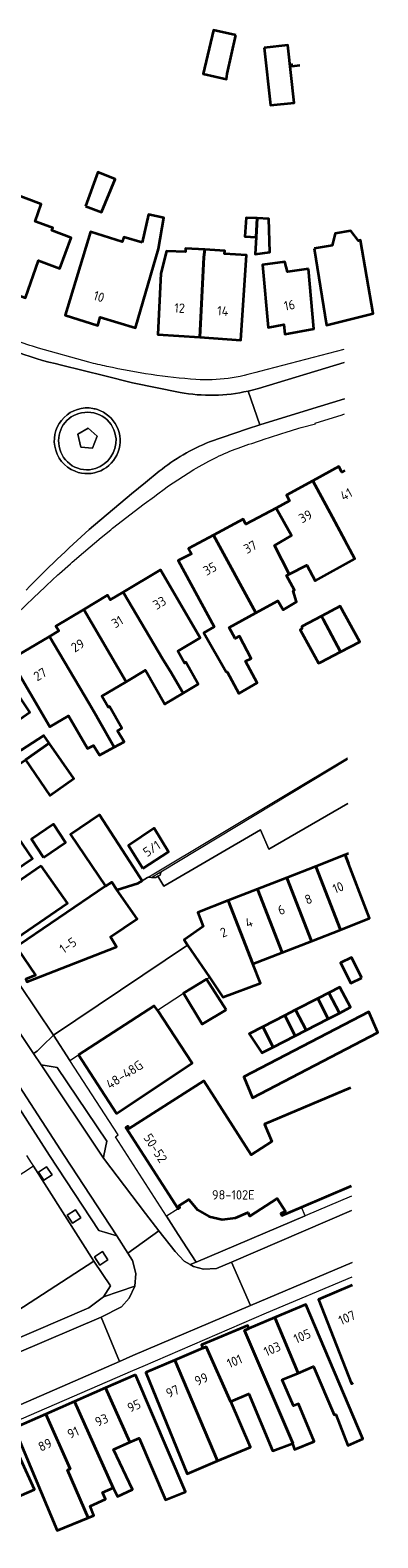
# Model space of a CAD drawing. Extents: x 152761 to 155748, y 459947 to 462743.
# Tile 259 of 262: x 155117 to 155167, y 462445 to 462662. Entities that reach past the tile are written whole.
import ezdxf
from ezdxf.enums import TextEntityAlignment as Align

# ---------------------------------------------------------------- set-up
doc = ezdxf.new("R2010")
doc.units = 0
doc.header["$LTSCALE"] = 0.75
for name, color, linetype, lineweight in [('B-RO-GR-BEPLANTING_CULTUUR_BODEMBEDEKKER-GV', 251, 'CONTINUOUS', 18), ('B-RO-GR-BEPLANTING_CULTUUR_HEESTERS-GV', 251, 'CONTINUOUS', 18), ('B-RO-GR-GROENVOORZIENING-GV', 251, 'CONTINUOUS', 18), ('B-RO-IE-TERREINAFSCHEIDING_KUNSTMATIG_HEKWERK-G', 251, 'IE-TERREINAFSCHEIDING-KUNSTMATIG', 18), ('B-RO-IE-TERREINAFSCHEIDING_KUNSTMATIG_MUUR-G', 251, 'IE-TERREINAFSCHEIDING-KUNSTMATIG-DICHT', 18), ('B-RO-OG-BEBOUWING-GV', 6, 'CONTINUOUS', 35), ('B-RO-OG-BEBOUWING-T18', 1, 'CONTINUOUS', 18), ('B-RO-OG-TERREIN_ONBEGROEID-GV', 251, 'CONTINUOUS', 18), ('B-RO-VH-VERHARDING_ASFALT-GV', 251, 'CONTINUOUS', 18), ('B-RO-VH-VERHARDING_BEDRIJFSVLOERPLAAT-GV', 251, 'CONTINUOUS', 18), ('B-RO-VH-VERHARDING_BETONSTRAATSTEEN-GV', 251, 'CONTINUOUS', 18), ('B-RO-VH-VERHARDING_HALFVERHARDING_GRIND-GV', 251, 'CONTINUOUS', 18), ('B-RO-VH-VERHARDING_STRAATBAKSTEEN-GV', 251, 'CONTINUOUS', 18), ('B-RO-VH-VERHARDING_TEGEL-GV', 251, 'CONTINUOUS', 18)]:
    doc.layers.add(name, color=color, linetype=linetype, lineweight=lineweight)
doc.styles.add('NLCS-ISO-M200-T18', font='NLCS-ISO.ttf', dxfattribs={"height": 0.36})
doc.linetypes.add('IE-TERREINAFSCHEIDING-KUNSTMATIG', pattern='A,4,[82,NLCS.SHX,S=0.75,R=90,X=0,Y=0],4,-2', length=10)
doc.linetypes.add('IE-TERREINAFSCHEIDING-KUNSTMATIG-DICHT', pattern='A,8,-1,[82,NLCS.SHX,S=0.75,R=90,X=0,Y=0],-1', length=10)

msp = doc.modelspace()

# ---------------------------------------------------------------- linework, layer by layer
at = {"layer": 'B-RO-GR-BEPLANTING_CULTUUR_BODEMBEDEKKER-GV', "flags": 128}
msp.add_lwpolyline([(155108.242, 462473.447), (155109.56, 462471.461), (155125.039, 462478.12), (155127.138, 462479.666), (155128.139, 462481.26), (155125.779, 462484.834)], close=True, dxfattribs=at)
at = {"layer": 'B-RO-GR-BEPLANTING_CULTUUR_HEESTERS-GV', "flags": 128}
msp.add_lwpolyline([(155124.937, 462604.577), (155123.466, 462603.734), (155123.899, 462601.855), (155125.574, 462601.718), (155126.257, 462603.446)], close=True, dxfattribs=at)
at = {"layer": 'B-RO-GR-GROENVOORZIENING-GV', "flags": 128}
msp.add_lwpolyline([(155134.808, 462540.422), (155134.047, 462539.967), (155134.667, 462539.967), (155134.971, 462540.149), (155135.269, 462540.328), (155135.378, 462540.766)], close=True, dxfattribs=at)
at = {"layer": 'B-RO-IE-TERREINAFSCHEIDING_KUNSTMATIG_HEKWERK-G', "flags": 128}
msp.add_lwpolyline([(155123.466, 462603.734), (155123.899, 462601.855), (155125.574, 462601.718), (155126.257, 462603.446), (155124.937, 462604.577)], close=True, dxfattribs=at)
msp.add_lwpolyline([(155132.69, 462539.519), (155133.471, 462539.967)], dxfattribs=at)
at = {"layer": 'B-RO-IE-TERREINAFSCHEIDING_KUNSTMATIG_MUUR-G', "flags": 128}
for points in [[(155134.153, 462540.358), (155162.185, 462557.177)], [(155133.471, 462539.967), (155134.153, 462540.358)]]:
    msp.add_lwpolyline(points, dxfattribs=at)
at = {"layer": 'B-RO-OG-BEBOUWING-GV', "flags": 128}
for points in [[(155146.151, 462661.089), (155142.935, 462661.819), (155141.474, 462655.522), (155144.801, 462654.75), (155144.907, 462655.548)], [(155150.224, 462659.271), (155151.116, 462651.026), (155154.508, 462651.392), (155153.618, 462659.637)], [(155124.579, 462636.528), (155126.882, 462635.638), (155128.809, 462640.395), (155126.355, 462641.384)], [(155113.907, 462638.448), (155108.998, 462625.278), (155113.474, 462623.613), (155113.721, 462624.164), (155115.938, 462623.349), (155117.798, 462628.694), (155120.906, 462627.532), (155122.501, 462631.964), (155119.745, 462633.019), (155119.875, 462633.387), (155119.607, 462633.486), (155117.322, 462634.326), (155118.209, 462636.779)], [(155132.69, 462631.29), (155130.05, 462632.057), (155129.818, 462631.367), (155125.275, 462632.811), (155121.634, 462620.85), (155126.338, 462619.37), (155126.682, 462620.572), (155131.738, 462618.995), (155135.065, 462630.393), (155135.832, 462634.829), (155133.631, 462635.318)], [(155149.195, 462634.766), (155147.627, 462634.831), (155147.44, 462632.131), (155149.089, 462632.039)], [(155149.195, 462634.766), (155149.089, 462632.039), (155148.901, 462629.589), (155151.048, 462629.898), (155150.875, 462634.696)], [(155157.372, 462630.402), (155159.173, 462619.414), (155165.862, 462621.093), (155164.063, 462631.631), (155163.763, 462631.53), (155162.657, 462632.974), (155160.41, 462632.565), (155159.968, 462630.864)], [(155141.718, 462630.261), (155138.93, 462630.422), (155138.932, 462629.922), (155136.183, 462630.06), (155135.399, 462626.808), (155134.94, 462618.059), (155140.959, 462617.657), (155141.569, 462629.194)], [(155140.959, 462617.657), (155146.889, 462617.261), (155147.68, 462629.461), (155144.532, 462629.646), (155144.579, 462630.096), (155141.718, 462630.261), (155141.569, 462629.194)], [(155156.586, 462627.5), (155153.589, 462627.087), (155153.183, 462628.485), (155149.986, 462628.071), (155150.779, 462619.078), (155153.026, 462619.487), (155153.182, 462618.089), (155157.327, 462618.857)], [(155153.82, 462583.581), (155156.362, 462584.891), (155157.522, 462582.647), (155163.236, 462585.791), (155160.038, 462591.791), (155157.213, 462597.033), (155153.415, 462594.974), (155153.869, 462594.126), (155151.948, 462593.109), (155154.134, 462589.133), (155151.687, 462587.712)], [(155151.948, 462593.109), (155147.588, 462590.8), (155147.184, 462591.497), (155142.942, 462589.202), (155149.005, 462578.014), (155152.161, 462579.741), (155152.927, 462578.464), (155154.873, 462579.625), (155154.387, 462581.22), (155154.576, 462581.301), (155153.432, 462583.381), (155153.82, 462583.581), (155151.687, 462587.712), (155154.134, 462589.133)], [(155142.942, 462589.202), (155139.359, 462587.264), (155139.762, 462586.516), (155137.868, 462585.559), (155143.021, 462576.043), (155141.548, 462575.152), (155144.763, 462569.556), (155144.898, 462569.556), (155146.6, 462566.421), (155149.222, 462567.961), (155147.547, 462571.069), (155148.37, 462571.494), (155146.683, 462574.691), (155146.061, 462574.367), (155145.205, 462575.936), (155149.005, 462578.014)], [(155129.956, 462581.017), (155135.739, 462571.298), (155136.755, 462569.59), (155138.596, 462566.495), (155140.751, 462567.779), (155138.987, 462570.919), (155138.783, 462570.797), (155137.817, 462572.53), (155141.019, 462574.428), (155135.325, 462584.197)], [(155124.321, 462578.521), (155130.39, 462568.127), (155133.16, 462569.77), (155135.96, 462564.925), (155136.018, 462564.959), (155138.596, 462566.495), (155136.755, 462569.59), (155135.739, 462571.298), (155129.956, 462581.017), (155128.1, 462579.917), (155127.746, 462580.565)], [(155158.429, 462577.58), (155158.673, 462577.123), (155161.198, 462572.444), (155163.964, 462573.879), (155161.12, 462579.018)], [(155119.378, 462574.634), (155125.093, 462564.987), (155126.104, 462563.281), (155126.357, 462562.853), (155128.699, 462558.714), (155130.128, 462559.493), (155129.156, 462561.088), (155129.804, 462561.466), (155128.021, 462564.575), (155127.832, 462564.467), (155126.914, 462566.067), (155130.39, 462568.127), (155124.321, 462578.521), (155120.321, 462576.134), (155120.724, 462575.436)], [(155161.198, 462572.444), (155158.673, 462577.123), (155158.429, 462577.58), (155155.606, 462576.073), (155155.633, 462575.721), (155155.39, 462575.586), (155158.024, 462570.798), (155158.328, 462570.956)], [(155128.699, 462558.714), (155126.357, 462562.853), (155126.104, 462563.281), (155125.093, 462564.987), (155119.378, 462574.634), (155113.797, 462571.307), (155119.441, 462561.637), (155122.126, 462563.229), (155124.831, 462558.548), (155125.696, 462558.954), (155126.56, 462557.548)], [(155114.545, 462555.95), (155115.955, 462556.893), (155119.353, 462559.281), (155118.57, 462560.394), (155115.35, 462558.273), (155113.219, 462561.384), (155116.556, 462563.748), (155112.227, 462570.227), (155107.154, 462566.713), (155111.526, 462560.227), (155112.733, 462558.483)], [(155119.353, 462559.281), (155115.955, 462556.893), (155119.447, 462551.788), (155122.902, 462554.238)], [(155132.69, 462539.519), (155131.389, 462541.532), (155126.571, 462548.986), (155122.422, 462546.184), (155127.458, 462538.728), (155128.33, 462539.32), (155129.082, 462538.221), (155132.113, 462539.146)], [(155113.539, 462547.678), (155105.388, 462542.008), (155108.686, 462537.123), (155116.956, 462542.708)], [(155118.531, 462542.841), (155121.706, 462545), (155119.958, 462547.645), (155116.82, 462545.482)], [(155132.782, 462541.255), (155136.47, 462543.671), (155134.404, 462547.059), (155130.717, 462544.594)], [(155161.839, 462543.225), (155157.63, 462541.577), (155161.159, 462532.478), (155165.357, 462534.124)], [(155118.206, 462541.679), (155109.415, 462535.638), (155113.139, 462530.22), (155121.968, 462536.287)], [(155161.159, 462532.478), (155157.63, 462541.577), (155153.45, 462539.941), (155156.989, 462530.842)], [(155127.458, 462538.728), (155113.936, 462529.542), (155114.077, 462529.337), (155114.178, 462529.19), (155114.873, 462529.658), (155117.392, 462525.947), (155115.983, 462525.382), (155116.134, 462525), (155129.027, 462530.018), (155128.177, 462531.426), (155131.961, 462534.018), (155129.082, 462538.221), (155128.33, 462539.32)], [(155145.072, 462536.663), (155148.602, 462527.554), (155152.782, 462529.193), (155149.271, 462538.306)], [(155153.45, 462539.941), (155149.271, 462538.306), (155152.782, 462529.193), (155156.989, 462530.842)], [(155148.602, 462527.554), (155145.072, 462536.663), (155140.696, 462534.95), (155141.458, 462532.954), (155138.708, 462531.04), (155139.231, 462530.268), (155142.363, 462525.639), (155144.3, 462522.777), (155149.681, 462524.77)], [(155164.246, 462525.574), (155162.759, 462528.493), (155161.188, 462527.687), (155162.669, 462524.776)], [(155144.775, 462520.967), (155141.949, 462525.359), (155138.616, 462523.339), (155141.335, 462518.903)], [(155159.423, 462519.672), (155161.013, 462520.49), (155159.482, 462523.402), (155157.902, 462522.586)], [(155161.013, 462520.49), (155162.619, 462521.317), (155161.089, 462524.231), (155159.482, 462523.402)], [(155123.586, 462514.496), (155129.024, 462506.024), (155139.884, 462513.268), (155134.88, 462520.884), (155134.448, 462521.542)], [(155166.47, 462517.812), (155165.221, 462520.684), (155147.294, 462511.34), (155148.544, 462508.302), (155166.529, 462517.677)], [(155154.684, 462517.232), (155156.262, 462518.045), (155154.696, 462520.932), (155153.17, 462520.144)], [(155154.696, 462520.932), (155156.262, 462518.045), (155159.423, 462519.672), (155157.902, 462522.586)], [(155151.516, 462515.601), (155150.003, 462518.51), (155148.057, 462517.506), (155149.901, 462514.77)], [(155154.684, 462517.232), (155153.17, 462520.144), (155150.003, 462518.51), (155151.516, 462515.601)], [(155151.737, 462476.698), (155155.078, 462468.72), (155157.307, 462469.662), (155160.265, 462462.695), (155160.482, 462462.757), (155162.25, 462458.321), (155164.391, 462459.263), (155156.175, 462478.593)], [(155141.431, 462472.297), (155141.886, 462472.491), (155145.38, 462464.623), (155145.421, 462464.64), (155148.003, 462465.731), (155151.409, 462457.598), (155151.438, 462457.529), (155154.269, 462458.594), (155154.339, 462458.624), (155147.384, 462474.839), (155148.029, 462475.115), (155147.861, 462475.559), (155141.212, 462472.768)], [(155155.078, 462468.72), (155151.737, 462476.698), (155148.029, 462475.115), (155147.384, 462474.839), (155154.339, 462458.624), (155154.269, 462458.594), (155154.593, 462457.729), (155157.377, 462458.891), (155155.135, 462464.297), (155154.405, 462464.027), (155152.812, 462467.763), (155152.849, 462467.779)], [(155137.395, 462470.574), (155133.336, 462468.841), (155133.235, 462468.798), (155139.142, 462454.246), (155139.503, 462454.398), (155143.511, 462456.081)], [(155143.511, 462456.081), (155148.278, 462458.082), (155145.421, 462464.64), (155145.38, 462464.623), (155141.886, 462472.491), (155141.431, 462472.297), (155137.395, 462470.574)], [(155131.769, 462468.48), (155127.447, 462466.584), (155130.949, 462458.781), (155132.285, 462459.365), (155136.048, 462450.488), (155138.912, 462451.659)], [(155122.985, 462464.626), (155128.526, 462452.212), (155129.165, 462450.99), (155131.315, 462451.991), (155128.608, 462457.757), (155130.949, 462458.781), (155127.447, 462466.584)], [(155122.985, 462464.626), (155118.864, 462462.818), (155122.373, 462454.944), (155122.003, 462454.78), (155124.931, 462447.912), (155125.742, 462448.251), (155125.229, 462449.576), (155127.445, 462450.575), (155127.067, 462451.467), (155126.989, 462451.545), (155128.526, 462452.212)], [(155124.931, 462447.912), (155122.003, 462454.78), (155122.373, 462454.944), (155118.864, 462462.818), (155114.528, 462460.916), (155114.334, 462460.831), (155120.498, 462446.063)], [(155106.698, 462457.614), (155110.505, 462449.074), (155110.853, 462449.224), (155117.228, 462451.972), (155113.334, 462460.598)]]:
    msp.add_lwpolyline(points, close=True, dxfattribs=at)
for points in [[(155154.114, 462657.019), (155154.175, 462656.637), (155155.358, 462656.776)], [(155161.819, 462598.525), (155161.346, 462598.258), (155160.943, 462599.056), (155157.213, 462597.033), (155160.038, 462591.791), (155161.91, 462588.28)], [(155162.307, 462543.408), (155161.839, 462543.225), (155162.319, 462541.982)], [(155162.605, 462509.739), (155150.275, 462504.505), (155151.339, 462502.015), (155148.35, 462500.124), (155141.57, 462510.728), (155130.845, 462503.884), (155130.621, 462504.227), (155130.352, 462504.056), (155132.953, 462500), (155137.85, 462492.362), (155138.128, 462492.536), (155137.984, 462492.756), (155139.393, 462493.658), (155140.656, 462492.205), (155142.314, 462491.229), (155144.194, 462490.823), (155146.085, 462491.043), (155147.86, 462491.807), (155148.182, 462491.289), (155152.1, 462493.812), (155153.264, 462491.945), (155152.609, 462491.676), (155152.729, 462491.381), (155155.589, 462492.595), (155162.73, 462495.626)], [(155162.856, 462481.357), (155158.013, 462479.295), (155162.732, 462467.196), (155162.981, 462467.3)]]:
    msp.add_lwpolyline(points, dxfattribs=at)
at = {"layer": 'B-RO-OG-TERREIN_ONBEGROEID-GV', "flags": 128}
for points in [[(155118.992, 462498.378), (155117.822, 462497.61), (155118.59, 462496.44), (155119.76, 462497.208)], [(155123.124, 462492.213), (155121.954, 462491.445), (155122.722, 462490.275), (155123.892, 462491.043)], [(155127.027, 462486.189), (155125.857, 462485.421), (155126.625, 462484.251), (155127.795, 462485.019)]]:
    msp.add_lwpolyline(points, close=True, dxfattribs=at)
at = {"layer": 'B-RO-VH-VERHARDING_ASFALT-GV', "flags": 128}
msp.add_lwpolyline([(155162.761, 462492.08), (155145.508, 462484.687), (155148.241, 462478.421), (155162.827, 462484.635)], dxfattribs=at)
for points in [[(155131.663, 462481.233), (155130.83, 462479.487), (155129.721, 462478.265), (155126.801, 462476.762), (155126.794, 462476.759), (155129.45, 462470.397), (155131.365, 462471.231), (155148.241, 462478.421), (155145.508, 462484.687), (155143.388, 462483.779), (155141.525, 462483.642), (155140.084, 462484.039), (155139.599, 462484.32), (155138.751, 462484.811), (155137.421, 462486.207), (155135.117, 462489.173), (155130.665, 462485.943), (155131.327, 462484.889), (155131.802, 462483.057)], [(155015.235, 462427.544), (155018.025, 462421.198), (155034.613, 462428.542), (155077.321, 462447.596), (155093.826, 462454.788), (155098.144, 462456.696), (155102.816, 462458.761), (155109.63, 462461.772), (155129.45, 462470.397), (155126.794, 462476.759), (155114.717, 462471.576), (155109.313, 462469.224), (155103.979, 462466.903), (155098.731, 462464.619), (155095.452, 462463.172), (155089.484, 462460.537), (155077.673, 462455.324), (155058.712, 462446.842), (155024.273, 462431.534)]]:
    msp.add_lwpolyline(points, close=True, dxfattribs=at)
at = {"layer": 'B-RO-VH-VERHARDING_BEDRIJFSVLOERPLAAT-GV'}
for points in [[(155125.637, 462607.425, 0.5181017), (155120.147, 462602.004)], [(155126.285, 462607.261, 0.0341092), (155125.637, 462607.425)], [(155129.245, 462601.169, 0.4228732), (155126.285, 462607.261)], [(155120.808, 462601.992, -0.4284823), (155124.016, 462606.791)], [(155124.016, 462606.791, -0.4554258), (155128.949, 462603.071)], [(155128.949, 462603.071, -0.3311974), (155126, 462598.798)], [(155120.147, 462602.004, 0.2636053), (155123.077, 462598.383)], [(155126, 462598.798, -0.4614822), (155120.808, 462601.992)], [(155123.077, 462598.383, 0.4221674), (155129.245, 462601.169)]]:
    msp.add_lwpolyline(points, format="xyb", dxfattribs=at)
at = {"layer": 'B-RO-VH-VERHARDING_BETONSTRAATSTEEN-GV', "flags": 128}
for points in [[(155162.187, 462556.953), (155135.378, 462540.766), (155135.269, 462540.328), (155134.971, 462540.149), (155135.803, 462538.754), (155149.701, 462546.816), (155150.875, 462544.052), (155162.243, 462550.633)], [(155162.243, 462550.633), (155150.875, 462544.052), (155149.701, 462546.816), (155135.803, 462538.754), (155134.971, 462540.149), (155134.667, 462539.967), (155134.047, 462539.967), (155133.471, 462539.967), (155132.69, 462539.519), (155132.113, 462539.146), (155129.082, 462538.221), (155131.961, 462534.018), (155128.177, 462531.426), (155129.027, 462530.018), (155116.134, 462525)], [(155153.45, 462539.941), (155157.63, 462541.577), (155161.839, 462543.225), (155162.307, 462543.408)], [(155115.106, 462524.572), (155119.968, 462517.327), (155119.968, 462517.326), (155139.231, 462530.268), (155138.708, 462531.04), (155141.458, 462532.954), (155140.696, 462534.95), (155145.072, 462536.663), (155149.271, 462538.306), (155153.45, 462539.941)]]:
    msp.add_lwpolyline(points, dxfattribs=at)
for points in [[(155142.363, 462525.639), (155139.231, 462530.268), (155119.968, 462517.326), (155122.327, 462513.681), (155123.586, 462514.496), (155134.448, 462521.542), (155134.88, 462520.884), (155138.616, 462523.339), (155141.949, 462525.359)], [(155108.645, 462519.852), (155108.258, 462517.356), (155119.381, 462500), (155126.469, 462489.212), (155129.087, 462488.455), (155121.501, 462499.999)], [(155118.196, 462513.062), (155127.162, 462499.643), (155127.208, 462500), (155127.623, 462502.049), (155120.484, 462512.67), (155120.479, 462512.677)], [(155098.876, 462466.971), (155102.739, 462469.373), (155103.293, 462468.48), (155108.587, 462470.893), (155104.957, 462476.244), (155104.881, 462476.808), (155105.108, 462477.281), (155105.643, 462477.674), (155108.242, 462473.447), (155125.779, 462484.834), (155117.104, 462498.458), (155117.098, 462498.454), (155093.73, 462483.199), (155096.616, 462479.047), (155092.449, 462476.525)]]:
    msp.add_lwpolyline(points, close=True, dxfattribs=at)
at = {"layer": 'B-RO-VH-VERHARDING_HALFVERHARDING_GRIND-GV'}
for points in [[(155124.016, 462606.791, 0.4284823), (155120.808, 462601.992)], [(155128.949, 462603.071, 0.4554258), (155124.016, 462606.791)], [(155126, 462598.798, 0.3311974), (155128.949, 462603.071)], [(155120.808, 462601.992, 0.4614822), (155126, 462598.798)]]:
    msp.add_lwpolyline(points, format="xyb", dxfattribs=at)
at = {"layer": 'B-RO-VH-VERHARDING_HALFVERHARDING_GRIND-GV', "flags": 128}
msp.add_lwpolyline([(155124.937, 462604.577), (155126.257, 462603.446), (155125.574, 462601.718), (155123.899, 462601.855), (155123.466, 462603.734)], close=True, dxfattribs=at)
at = {"layer": 'B-RO-VH-VERHARDING_STRAATBAKSTEEN-GV'}
for points in [[(155121.103, 462613.665, -0.0887828), (155107.36, 462619.259)], [(155147.908, 462609.917, -0.0998344), (155138.139, 462609.716)], [(155149.411, 462610.303, -0.0157815), (155147.908, 462609.917)], [(155120.147, 462602.004, -0.5181017), (155125.637, 462607.425)], [(155125.637, 462607.425, -0.0341092), (155126.285, 462607.261)], [(155126.285, 462607.261, -0.4228732), (155129.245, 462601.169)], [(155123.077, 462598.383, -0.2636053), (155120.147, 462602.004)], [(155129.245, 462601.169, -0.4221674), (155123.077, 462598.383)], [(155135.141, 462598.391, -0.0716963), (155142.373, 462602.619)], [(155116.051, 462581.315, -0.017525), (155125.094, 462590.017)]]:
    msp.add_lwpolyline(points, format="xyb", dxfattribs=at)
at = {"layer": 'B-RO-VH-VERHARDING_STRAATBAKSTEEN-GV', "flags": 128}
for points in [[(155138.139, 462609.716), (155131.333, 462611.104), (155127.346, 462612.102), (155121.103, 462613.665)], [(155161.682, 462614.024), (155149.411, 462610.303)], [(155142.373, 462602.619), (155147.8, 462604.495), (155149.607, 462605.055), (155147.908, 462609.917)], [(155147.908, 462609.917), (155149.607, 462605.055), (155156.564, 462607.212), (155161.728, 462608.796)], [(155125.094, 462590.017), (155131.178, 462595.159), (155133.178, 462596.79), (155135.141, 462598.391)]]:
    msp.add_lwpolyline(points, dxfattribs=at)
msp.add_lwpolyline([(155135.117, 462489.173), (155133.176, 462491.67), (155127.162, 462499.643), (155118.196, 462513.062), (155117.124, 462514.652), (155111.73, 462522.654), (155110.243, 462524.861), (155097.568, 462543.741), (155094.648, 462541.785), (155094.501, 462541.085), (155104.05, 462526.969), (155108.645, 462519.857), (155108.645, 462519.852), (155121.501, 462499.999), (155129.087, 462488.455), (155130.665, 462485.943)], close=True, dxfattribs=at)
at = {"layer": 'B-RO-VH-VERHARDING_TEGEL-GV'}
for points in [[(155107.36, 462619.259, 0.0887828), (155121.103, 462613.665)], [(155117.802, 462616.116, -0.0463523), (155111.393, 462618.593)], [(155127.643, 462613.464, -0.0073104), (155125.057, 462614.067)], [(155140.425, 462611.574, -0.0342583), (155127.643, 462613.464)], [(155149.568, 462612.752, -0.0896771), (155140.425, 462611.574)], [(155138.139, 462609.716, 0.0998344), (155147.908, 462609.917)], [(155147.908, 462609.917, 0.0157815), (155149.411, 462610.303)], [(155142.373, 462602.619, 0.0716963), (155135.141, 462598.391)], [(155142.28, 462599.867, -0.0425078), (155148.435, 462602.405)], [(155125.094, 462590.017, 0.017525), (155116.051, 462581.315)]]:
    msp.add_lwpolyline(points, format="xyb", dxfattribs=at)
at = {"layer": 'B-RO-VH-VERHARDING_TEGEL-GV', "flags": 128}
for points in [[(155125.057, 462614.067), (155117.802, 462616.116)], [(155161.665, 462615.878), (155149.568, 462612.752)], [(155121.103, 462613.665), (155127.346, 462612.102), (155131.333, 462611.104), (155138.139, 462609.716)], [(155149.411, 462610.303), (155161.682, 462614.024)], [(155161.728, 462608.796), (155156.564, 462607.212), (155149.607, 462605.055), (155147.8, 462604.495), (155142.373, 462602.619)], [(155148.435, 462602.405), (155150.511, 462603.11), (155150.818, 462603.201), (155152.884, 462603.866), (155153.212, 462603.974), (155155.187, 462604.574), (155155.533, 462604.688), (155157.565, 462605.202), (155157.548, 462605.312), (155161.425, 462606.53), (155161.747, 462606.631)], [(155114.77, 462577.957), (155117.17, 462580.237), (155118.747, 462581.741), (155118.992, 462581.967), (155120.581, 462583.485), (155120.822, 462583.714), (155122.421, 462585.104), (155122.672, 462585.331), (155124.265, 462586.727), (155126.825, 462588.855), (155128.187, 462589.981), (155128.459, 462590.195), (155132.975, 462593.695), (155134.46, 462594.782), (155134.772, 462595.019), (155136.042, 462595.983), (155136.359, 462596.224), (155140.131, 462598.669), (155140.451, 462598.844), (155142.28, 462599.867)], [(155135.141, 462598.391), (155133.178, 462596.79), (155131.178, 462595.159), (155125.094, 462590.017)], [(155116.099, 462500), (155116.769, 462498.972), (155117.098, 462498.454), (155117.104, 462498.458), (155125.779, 462484.834), (155128.139, 462481.26), (155127.138, 462479.666), (155131.663, 462481.233), (155131.802, 462483.057), (155131.327, 462484.889), (155130.665, 462485.943), (155129.087, 462488.455), (155126.469, 462489.212), (155119.381, 462500), (155108.258, 462517.356)], [(155162.743, 462494.172), (155156.113, 462491.349), (155140.475, 462484.692), (155139.599, 462484.32), (155140.084, 462484.039), (155141.525, 462483.642), (155143.388, 462483.779), (155145.508, 462484.687), (155162.761, 462492.08)], [(155162.827, 462484.635), (155148.241, 462478.421)], [(155148.241, 462478.421), (155131.365, 462471.231), (155129.45, 462470.397), (155109.63, 462461.772), (155102.816, 462458.761), (155102.798, 462457.527), (155103.007, 462456.765), (155131.382, 462469.1), (155132.856, 462469.737), (155150.544, 462477.377), (155162.846, 462482.568)]]:
    msp.add_lwpolyline(points, dxfattribs=at)
for points in [[(155117.124, 462514.652), (155117.643, 462515.002), (155118.405, 462515.763), (155119.968, 462517.326), (155119.968, 462517.327), (155115.106, 462524.572), (155113.207, 462523.497), (155112.254, 462523.008), (155111.73, 462522.654)], [(155120.479, 462512.677), (155120.484, 462512.67), (155127.623, 462502.049), (155127.208, 462500), (155127.162, 462499.643), (155133.176, 462491.67), (155135.117, 462489.173), (155137.421, 462486.207), (155138.751, 462484.811), (155139.599, 462484.32), (155140.475, 462484.692), (155137.888, 462488.656), (155136.19, 462491.293), (155128.852, 462502.687), (155129.268, 462502.956), (155122.327, 462513.681), (155119.968, 462517.326), (155118.405, 462515.763), (155117.643, 462515.002), (155117.124, 462514.652), (155118.196, 462513.062)], [(155118.992, 462498.378), (155119.76, 462497.208), (155118.59, 462496.44), (155117.822, 462497.61)], [(155155.589, 462492.595), (155152.729, 462491.381), (155152.609, 462491.676), (155153.264, 462491.945), (155152.1, 462493.812), (155148.182, 462491.289), (155147.86, 462491.807), (155146.085, 462491.043), (155144.194, 462490.823), (155142.314, 462491.229), (155140.656, 462492.205), (155139.393, 462493.658), (155137.984, 462492.756), (155138.128, 462492.536), (155137.85, 462492.362), (155136.19, 462491.293), (155137.888, 462488.656), (155140.475, 462484.692), (155156.113, 462491.349)], [(155123.124, 462492.213), (155123.892, 462491.043), (155122.722, 462490.275), (155121.954, 462491.445)], [(155127.027, 462486.189), (155127.795, 462485.019), (155126.625, 462484.251), (155125.857, 462485.421)], [(155129.721, 462478.265), (155130.83, 462479.487), (155131.663, 462481.233), (155127.138, 462479.666), (155125.039, 462478.12), (155109.56, 462471.461), (155108.242, 462473.447), (155105.643, 462477.674), (155105.108, 462477.281), (155104.881, 462476.808), (155104.957, 462476.244), (155108.587, 462470.893), (155109.313, 462469.224), (155114.717, 462471.576), (155126.794, 462476.759), (155126.801, 462476.762)]]:
    msp.add_lwpolyline(points, close=True, dxfattribs=at)

# ---------------------------------------------------------------- texts
at = {"layer": 'B-RO-OG-BEBOUWING-T18', "style": 'NLCS-ISO-M200-T18'}
for s, rotation, p in [('10', 342.5, (155126.5, 462623.512)), ('12', 356.2, (155138.077, 462621.858)), ('14', 356.2, (155144.281, 462621.444)), ('16', 10.5, (155153.85, 462622.281)), ('41', 28.5, (155161.997, 462595.077)), ('39', 28.5, (155156.14, 462591.902)), ('37', 28.4, (155148.206, 462587.502)), ('35', 28.4, (155142.426, 462584.375)), ('33', 30.7, (155135.189, 462579.468)), ('31', 30.8, (155129.136, 462576.737)), ('29', 30.8, (155123.45, 462573.343)), ('27', 30.8, (155118.052, 462569.187)), ('5/1', 33.2, (155134.08, 462544.13)), ('10', 21.4, (155160.835, 462538.536)), ('6', 21.4, (155152.678, 462535.344)), ('8', 21.4, (155156.566, 462536.865)), ('4', 21.4, (155148.023, 462533.522)), ('1-5', 34.2, (155122.055, 462530.222)), ('2', 21.4, (155144.387, 462532.099)), ('48-48G', 32.7, (155130.166, 462511.649)), ('50-52', 302.7, (155134.609, 462501.059)), ('107', 23.1, (155162.098, 462476.687)), ('105', 23.1, (155155.678, 462474.031)), ('103', 23.1, (155151.371, 462472.192)), ('101', 22.8, (155145.96, 462470.423)), ('99', 23.1, (155141.193, 462467.846)), ('97', 23.1, (155137.062, 462466.083)), ('95', 23.7, (155131.533, 462464.008)), ('93', 23.7, (155126.88, 462461.967)), ('91', 23.7, (155122.79, 462460.173)), ('89', 23.7, (155118.754, 462458.402))]:
    msp.add_text(s, height=1.35, rotation=rotation, dxfattribs=at).set_placement(p, align=Align.MIDDLE)
msp.add_text('98-102E', height=1.35, dxfattribs=at).set_placement((155145.784, 462494.354), align=Align.MIDDLE)

doc.saveas('drawing.dxf')
